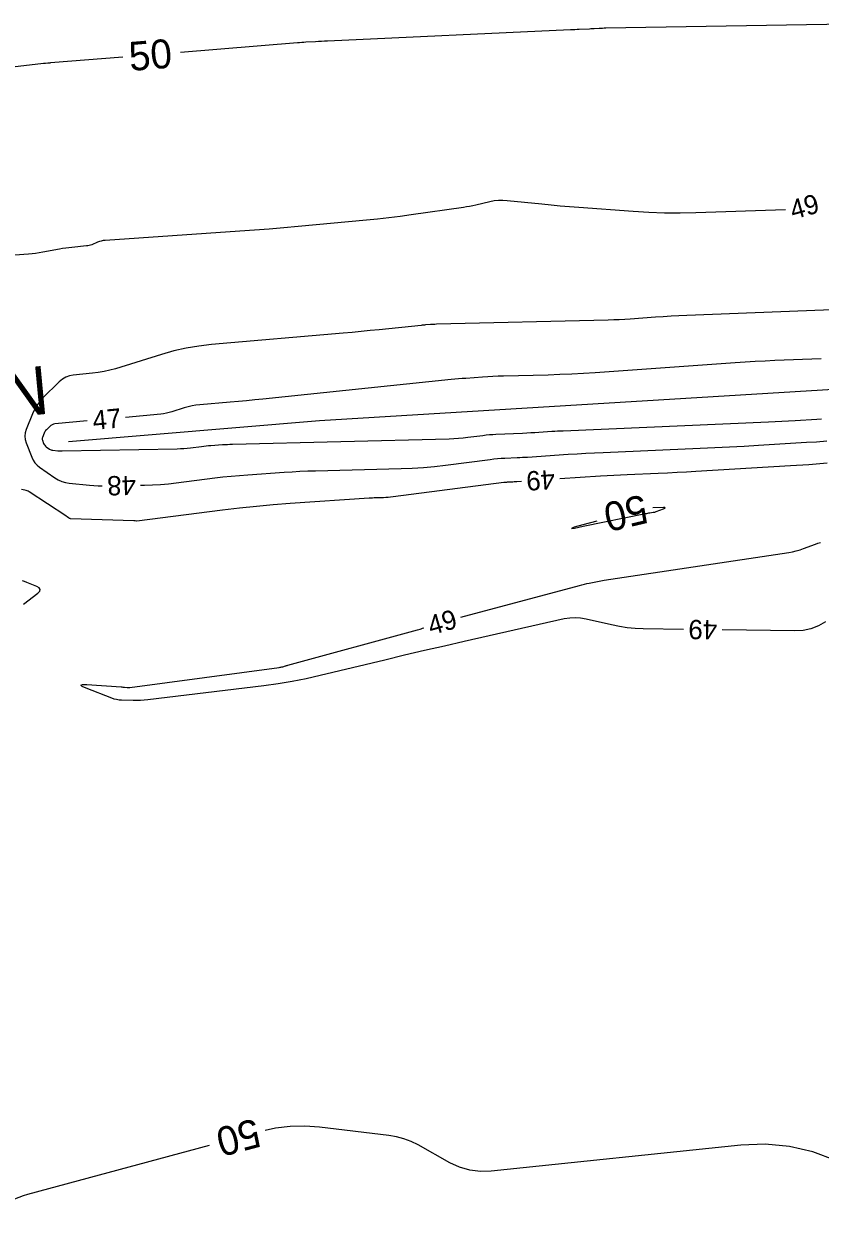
# Model space of a CAD drawing. Extents: x 2384780 to 2405861, y 547869 to 573706.
# Drawn here: x 2397000.5 to 2397083.1, y 552443.1 to 552566 of the extents above; entities that cross this region are included whole.
import ezdxf

# ---------------------------------------------------------------- set-up
doc = ezdxf.new("R2010")
doc.units = 0
for name, color, linetype in [('Old_Level_5', 7, 'Continuous'), ('Old_Level_60', 7, 'Continuous'), ('Old_Level_61', 7, 'Continuous')]:
    doc.layers.add(name, color=color, linetype=linetype)

msp = doc.modelspace()

# ---------------------------------------------------------------- linework, layer by layer
at = {"layer": 'Old_Level_5'}
msp.add_lwpolyline([(2397772.00575, 552487.64225), (2397701.037, 552497.67175), (2397651.62825, 552506.346), (2397591.4945, 552516.1045), (2397501.18375, 552524.77875), (2397430.486, 552528.0315), (2397384.03, 552527.21825), (2397343.66975, 552530.20025), (2397272.15925, 552530.20025), (2397207.58175, 552529.387), (2397135.5295, 552529.387), (2397097.49725, 552528.84475), (2397031.187, 552524.77875), (2397005.18325, 552522.61025)], dxfattribs=at)
at = {"layer": 'Old_Level_60'}
for points in [[(2397079.47625, 552546.6455), (2397070.17925, 552546.34325), (2397068.558, 552546.312), (2397066.93775, 552546.32375), (2397065.3185, 552546.37825), (2397063.7, 552546.476), (2397058.0785, 552546.89), (2397057.11425, 552546.96475), (2397056.15075, 552547.047), (2397055.18775, 552547.137), (2397054.22575, 552547.2345), (2397050.6505, 552547.61075), (2397050.195, 552547.63975), (2397049.742, 552547.63075), (2397049.29125, 552547.5835), (2397048.84275, 552547.498), (2397047.382, 552547.157), (2397047.06825, 552547.08725), (2397046.7535, 552547.02425), (2397046.43725, 552546.968), (2397046.11975, 552546.9185), (2397040.70475, 552546.13475), (2397039.5435, 552545.9745), (2397038.3805, 552545.82875), (2397037.21575, 552545.69825), (2397036.04925, 552545.5825), (2397028.995, 552544.92875), (2397027.483, 552544.79325), (2397025.97025, 552544.667), (2397024.457, 552544.54975), (2397022.94275, 552544.442), (2397008.96325, 552543.48825), (2397008.76525, 552543.4665), (2397008.57075, 552543.4285), (2397008.38025, 552543.3745), (2397008.19375, 552543.3045), (2397007.59025, 552543.04875), (2397007.45975, 552542.99925), (2397007.3265, 552542.96), (2397007.1905, 552542.93125), (2397007.052, 552542.91275), (2397005.5355, 552542.77025), (2397005.211, 552542.736), (2397004.8875, 552542.6945), (2397004.56525, 552542.64575), (2397004.24375, 552542.58975), (2397002.51725, 552542.26825), (2397002.14675, 552542.204), (2397001.77475, 552542.149), (2397001.40175, 552542.10325), (2397001.0275, 552542.0665), (2396999.6345, 552541.94775)], [(2397086.09075, 552536.3735), (2397069.24925, 552535.70325), (2397068.44175, 552535.668), (2397067.63425, 552535.62625), (2397066.82725, 552535.5785), (2397066.0205, 552535.52425), (2397063.386, 552535.337), (2397062.82125, 552535.30025), (2397062.25625, 552535.26975), (2397061.691, 552535.24625), (2397061.12525, 552535.229), (2397043.31325, 552534.7935), (2397043.15575, 552534.78875), (2397042.99825, 552534.782), (2397042.841, 552534.7735), (2397042.68375, 552534.763), (2397042.17, 552534.7255), (2397042.06, 552534.717), (2397041.95025, 552534.70775), (2397041.84025, 552534.6975), (2397041.7305, 552534.68675), (2397037.374, 552534.2355), (2397036.44025, 552534.14075), (2397035.50625, 552534.04975), (2397034.57175, 552533.9625), (2397033.637, 552533.879), (2397020.0135, 552532.69025), (2397018.6935, 552532.5395), (2397017.387, 552532.319), (2397016.0945, 552532.029), (2397014.8155, 552531.66925), (2397010.044, 552530.189), (2397009.45825, 552530.0235), (2397008.86625, 552529.88925), (2397008.26825, 552529.7855), (2397007.66375, 552529.713), (2397005.67975, 552529.526), (2397005.26975, 552529.4535), (2397004.8905, 552529.3155), (2397004.54175, 552529.11225), (2397004.2235, 552528.84375), (2397002.537, 552527.16775), (2397002.19725, 552526.79425), (2397001.9005, 552526.3925), (2397001.647, 552525.962), (2397001.4365, 552525.503), (2397000.795, 552523.896), (2397000.6915, 552523.5515), (2397000.65575, 552523.20675), (2397000.688, 552522.8615), (2397000.78775, 552522.516), (2397001.37125, 552521.0095), (2397001.51625, 552520.7025), (2397001.701, 552520.42675), (2397001.9255, 552520.18225), (2397002.18975, 552519.969), (2397003.768, 552518.8725), (2397004.115, 552518.662), (2397004.48, 552518.50025), (2397004.863, 552518.38725), (2397005.264, 552518.323), (2397007.36575, 552518.1185), (2397007.81625, 552518.08125), (2397008.2675, 552518.057), (2397008.658, 552518.0475)], [(2397083.19375, 552531.222), (2397078.39725, 552531.031), (2397077.36975, 552530.986), (2397076.3425, 552530.93325), (2397075.31575, 552530.87225), (2397074.2895, 552530.80325), (2397059.77925, 552529.772), (2397058.55725, 552529.69225), (2397057.3345, 552529.62675), (2397056.11125, 552529.5755), (2397054.88725, 552529.53825), (2397050.24825, 552529.425), (2397049.711, 552529.4085), (2397049.17425, 552529.38575), (2397048.63775, 552529.35625), (2397048.1015, 552529.3205), (2397046.3505, 552529.19275), (2397045.9755, 552529.16375), (2397045.6005, 552529.13225), (2397045.226, 552529.09775), (2397044.85175, 552529.0605), (2397025.3255, 552527.039), (2397024.47825, 552526.953), (2397023.6305, 552526.8705), (2397022.78275, 552526.79125), (2397021.9345, 552526.7155), (2397018.8025, 552526.44225), (2397018.391, 552526.39525), (2397017.98375, 552526.3265), (2397017.581, 552526.236), (2397017.18225, 552526.124), (2397015.887, 552525.722), (2397015.608, 552525.64325), (2397015.326, 552525.57925), (2397015.04125, 552525.53), (2397014.75325, 552525.4955), (2397011.09075, 552525.1505)], [(2397007.1085, 552524.7755), (2397003.7685, 552524.461), (2397003.6205, 552524.43475), (2397003.4835, 552524.38475), (2397003.3575, 552524.3115), (2397003.2425, 552524.2145), (2397002.88525, 552523.8595), (2397002.81325, 552523.78025), (2397002.7505, 552523.69525), (2397002.69675, 552523.604), (2397002.65225, 552523.50675), (2397002.4765, 552523.067), (2397002.455, 552522.995), (2397002.4475, 552522.923), (2397002.45425, 552522.851), (2397002.475, 552522.77875)], [(2397002.475, 552522.77875), (2397002.6055, 552522.44175), (2397002.652, 552522.34375), (2397002.711, 552522.2555), (2397002.78275, 552522.1775), (2397002.86725, 552522.10925), (2397003.218, 552521.8655), (2397003.295, 552521.81875), (2397003.37625, 552521.78275), (2397003.46125, 552521.75775), (2397003.5505, 552521.7435), (2397004.07, 552521.693), (2397004.18125, 552521.68375), (2397004.293, 552521.67775), (2397004.4045, 552521.675), (2397004.51625, 552521.6755), (2397016.45725, 552521.89775), (2397016.8025, 552521.909), (2397017.147, 552521.92925), (2397017.49075, 552521.959), (2397017.83375, 552521.998), (2397018.95375, 552522.1405), (2397019.19375, 552522.16925), (2397019.43425, 552522.1945), (2397019.675, 552522.21625), (2397019.91625, 552522.23475), (2397021.1335, 552522.318), (2397021.39425, 552522.33425), (2397021.65525, 552522.348), (2397021.9165, 552522.35875), (2397022.17775, 552522.36675), (2397044.63775, 552522.93175), (2397045.1215, 552522.95025), (2397045.604, 552522.98125), (2397046.08575, 552523.02475), (2397046.56675, 552523.081), (2397048.1355, 552523.28475), (2397048.472, 552523.32475), (2397048.80925, 552523.3575), (2397049.147, 552523.38325), (2397049.4855, 552523.4015), (2397052.24925, 552523.521), (2397052.6665, 552523.54025), (2397053.08375, 552523.56175), (2397053.501, 552523.58575), (2397053.918, 552523.612), (2397055.27975, 552523.70175), (2397055.57175, 552523.72025), (2397055.86375, 552523.737), (2397056.15575, 552523.75225), (2397056.44775, 552523.76575), (2397077.7175, 552524.692), (2397078.4105, 552524.7235), (2397079.10325, 552524.75775), (2397079.79575, 552524.795), (2397080.48825, 552524.83475), (2397082.75, 552524.96975), (2397083.2345, 552525.00125)], [(2397012.6575, 552518.11275), (2397013.04575, 552518.12), (2397013.87525, 552518.1465), (2397014.703, 552518.1955), (2397015.52925, 552518.267), (2397016.35375, 552518.3605), (2397020.33325, 552518.86725), (2397021.1865, 552518.9695), (2397022.041, 552519.0595), (2397022.89675, 552519.13675), (2397023.75375, 552519.20175), (2397027.5425, 552519.46075), (2397028.35475, 552519.512), (2397029.16725, 552519.5545), (2397029.98, 552519.588), (2397030.79325, 552519.613), (2397039.6435, 552519.8355), (2397040.80275, 552519.87975), (2397041.95975, 552519.954), (2397043.11425, 552520.0585), (2397044.2665, 552520.193), (2397048.868, 552520.79075), (2397049.2535, 552520.8365), (2397049.63975, 552520.87425), (2397050.0265, 552520.9035), (2397050.41425, 552520.92425), (2397051.6815, 552520.97925), (2397051.953, 552520.99175), (2397052.2245, 552521.00575), (2397052.496, 552521.02125), (2397052.76725, 552521.0385), (2397056.978, 552521.31625), (2397057.8805, 552521.37325), (2397058.78325, 552521.42525), (2397059.68625, 552521.472), (2397060.5895, 552521.514), (2397070.6435, 552521.95175), (2397072.159, 552522.02075), (2397073.67425, 552522.09575), (2397075.18925, 552522.177), (2397076.704, 552522.26425), (2397081.6515, 552522.5595), (2397082.71125, 552522.62825), (2397083.77025, 552522.708)], [(2397083.82125, 552520.384), (2397081.9185, 552520.2405), (2397080.01425, 552520.117), (2397070.20825, 552519.53225), (2397069.22725, 552519.4755), (2397068.246, 552519.423), (2397067.26475, 552519.37425), (2397066.283, 552519.32975), (2397063.07625, 552519.19), (2397062.38925, 552519.15825), (2397061.70225, 552519.1225), (2397061.0155, 552519.083), (2397060.32925, 552519.03975), (2397056.11775, 552518.76175)], [(2397052.1265, 552518.4985), (2397051.634, 552518.466), (2397051.49975, 552518.4575), (2397051.36525, 552518.44975), (2397051.23075, 552518.44275), (2397051.09625, 552518.4365), (2397050.657, 552518.4175), (2397050.56275, 552518.4125), (2397050.469, 552518.4055), (2397050.37525, 552518.39625), (2397050.28175, 552518.38525), (2397038.81225, 552516.89525), (2397038.56725, 552516.86675), (2397038.32175, 552516.8445), (2397038.07575, 552516.82875), (2397037.82925, 552516.81925), (2397037.023, 552516.799), (2397036.85025, 552516.79375), (2397036.67775, 552516.7865), (2397036.50525, 552516.7775), (2397036.33275, 552516.76675), (2397028.1505, 552516.207), (2397026.39825, 552516.07425), (2397024.64875, 552515.916), (2397022.9015, 552515.73225), (2397021.157, 552515.52325), (2397012.27125, 552514.392), (2397012.26775, 552514.3915), (2397012.26425, 552514.39125), (2397012.2605, 552514.391), (2397012.257, 552514.391), (2397012.24525, 552514.39075), (2397012.24275, 552514.39075), (2397012.24, 552514.39075), (2397012.2375, 552514.391), (2397012.235, 552514.39125), (2397012.07425, 552514.40675), (2397012.03975, 552514.40975), (2397012.00525, 552514.4125), (2397011.97075, 552514.4145), (2397011.936, 552514.416), (2397005.40375, 552514.64225), (2397005.3465, 552514.64875), (2397005.29275, 552514.66425), (2397005.2425, 552514.68875), (2397005.19575, 552514.722), (2397005.0485, 552514.846), (2397005.0165, 552514.872), (2397004.98375, 552514.897), (2397004.95025, 552514.921), (2397004.91625, 552514.944), (2397001.0865, 552517.437), (2397000.98775, 552517.495), (2397000.885, 552517.543), (2397000.778, 552517.581), (2397000.667, 552517.609), (2397000.29775, 552517.68475)], [(2397045.8355, 552504.43225), (2397058.14175, 552507.73375), (2397058.39375, 552507.7995), (2397058.64675, 552507.86125), (2397058.9005, 552507.919), (2397059.15525, 552507.973), (2397059.989, 552508.143), (2397060.168, 552508.17825), (2397060.34725, 552508.21125), (2397060.527, 552508.242), (2397060.707, 552508.27025), (2397079.83425, 552511.1475), (2397080.2255, 552511.217), (2397080.6115, 552511.30725), (2397080.992, 552511.41825), (2397081.367, 552511.54975), (2397082.58325, 552512.013), (2397082.84575, 552512.10525), (2397083.112, 552512.1835)], [(2397068.92675, 552503.166), (2397064.73725, 552503.22325), (2397063.90975, 552503.25675), (2397063.08775, 552503.335), (2397062.27125, 552503.4575), (2397061.46025, 552503.62475), (2397058.8195, 552504.244), (2397058.2535, 552504.344), (2397057.68725, 552504.37875), (2397057.12075, 552504.34825), (2397056.55425, 552504.25275), (2397046.19625, 552501.90975), (2397044.1355, 552501.44), (2397042.07625, 552500.9635), (2397040.01875, 552500.48), (2397037.96275, 552499.98975), (2397031.249, 552498.377), (2397029.8065, 552498.0525), (2397028.35675, 552497.7695), (2397026.89925, 552497.5285), (2397025.434, 552497.3295), (2397013.386, 552495.86725), (2397013.01525, 552495.82925), (2397012.64375, 552495.80475), (2397012.27175, 552495.794), (2397011.899, 552495.79675), (2397010.68025, 552495.8285), (2397010.4215, 552495.84625), (2397010.167, 552495.88625), (2397009.917, 552495.94825), (2397009.6715, 552496.0325), (2397007.01475, 552497.074), (2397006.59275, 552497.26425), (2397006.46575, 552497.3885), (2397006.63375, 552497.447), (2397007.0965, 552497.4395), (2397010.62175, 552497.20575), (2397010.71125, 552497.19925), (2397010.80075, 552497.19225), (2397010.89025, 552497.1845), (2397010.97975, 552497.176), (2397011.2715, 552497.14725), (2397011.334, 552497.14275), (2397011.3965, 552497.142), (2397011.459, 552497.145), (2397011.52125, 552497.1515), (2397027.024, 552499.23225), (2397027.113, 552499.24575), (2397027.20125, 552499.262), (2397027.289, 552499.28125), (2397027.37625, 552499.3035), (2397027.66, 552499.381), (2397027.72075, 552499.3975), (2397027.7815, 552499.414), (2397027.84225, 552499.4305), (2397027.903, 552499.447), (2397041.35775, 552503.10975), (2397041.48675, 552503.147), (2397041.6145, 552503.1885), (2397041.741, 552503.23375), (2397041.866, 552503.28325), (2397041.99225, 552503.33525)], [(2397083.63225, 552503.96175), (2397082.8955, 552503.536), (2397082.1215, 552503.23525), (2397081.30975, 552503.0595), (2397080.46075, 552503.009), (2397072.92625, 552503.1115)]]:
    msp.add_lwpolyline(points, dxfattribs=at)
at = {"layer": 'Old_Level_61'}
for points in [[(2397087.90875, 552565.95575), (2397060.85825, 552565.4845), (2397060.692, 552565.481), (2397060.52575, 552565.47575), (2397060.3595, 552565.46925), (2397060.1935, 552565.461), (2397059.65075, 552565.43225), (2397059.5345, 552565.426), (2397059.418, 552565.41975), (2397059.30175, 552565.4135), (2397059.1855, 552565.4075), (2397058.11775, 552565.3505), (2397057.889, 552565.3385), (2397057.66025, 552565.327), (2397057.4315, 552565.316), (2397057.2025, 552565.305), (2397032.0365, 552564.144), (2397031.72625, 552564.12925), (2397031.416, 552564.11425), (2397031.10575, 552564.0985), (2397030.7955, 552564.08225), (2397029.782, 552564.0285), (2397029.565, 552564.016), (2397029.348, 552564.00225), (2397029.131, 552563.98675), (2397028.91425, 552563.97), (2397016.7825, 552562.98075)], [(2397010.80225, 552562.493), (2397003.3205, 552561.883), (2397003.247, 552561.87725), (2397003.1735, 552561.8715), (2397003.1, 552561.86625), (2397003.0265, 552561.86125), (2397002.7865, 552561.845), (2397002.735, 552561.84125), (2397002.6835, 552561.837), (2397002.63225, 552561.832), (2397002.581, 552561.82625), (2396998.193, 552561.32325)], [(2397058.53325, 552513.85625), (2397064.99525, 552515.1745), (2397065.10375, 552515.19575), (2397065.21225, 552515.21575), (2397065.321, 552515.23425), (2397065.43025, 552515.2515), (2397065.787, 552515.30525), (2397065.863, 552515.31875), (2397065.93775, 552515.33625), (2397066.01175, 552515.35775), (2397066.0845, 552515.38325), (2397066.85675, 552515.6775), (2397066.9795, 552515.732), (2397067.0165, 552515.7695), (2397066.968, 552515.79025), (2397066.83375, 552515.79425), (2397065.74775, 552515.7655)], [(2397059.92, 552514.4), (2397058.496, 552514.013), (2397057.5895, 552513.756), (2397057.2935, 552513.64425), (2397057.60825, 552513.67775), (2397058.53325, 552513.85625)], [(2397000.5055, 552505.779), (2397002.00375, 552506.933), (2397002.20325, 552507.13375), (2397002.25425, 552507.314), (2397002.1565, 552507.4735), (2397001.91, 552507.61275), (2397000.862, 552508.03375), (2397000.636, 552508.11925), (2397000.407, 552508.19475)], [(2397019.77275, 552449.672), (2397000.93675, 552444.5795), (2397000.4725, 552444.442), (2397000.01625, 552444.283), (2396999.568, 552444.1025), (2396999.128, 552443.90025), (2396997.70375, 552443.20475), (2396997.3985, 552443.09225), (2396997.0925, 552443.05325), (2396996.78575, 552443.08775), (2396996.47875, 552443.1955), (2396964.5705, 552458.19275), (2396962.26425, 552459.05775), (2396959.916, 552459.505), (2396957.52575, 552459.534), (2396955.0935, 552459.14525), (2396947.07925, 552457.19225), (2396945.363, 552456.7695), (2396943.64925, 552456.33775), (2396941.9375, 552455.897), (2396940.228, 552455.44775), (2396926.0685, 552451.686), (2396925.328, 552451.48775)], [(2397084.71925, 552448.095), (2397082.33275, 552449.0025), (2397079.89125, 552449.5735), (2397077.39475, 552449.808), (2397074.8435, 552449.70575), (2397049.0015, 552446.99525), (2397047.8715, 552446.9605), (2397046.777, 552447.097), (2397045.7175, 552447.40475), (2397044.6935, 552447.88375), (2397041.40625, 552449.72825), (2397040.6895, 552450.086), (2397039.9485, 552450.36875), (2397039.183, 552450.5765), (2397038.393, 552450.709), (2397031.20025, 552451.5625), (2397029.66425, 552451.67175), (2397028.139, 552451.63425), (2397026.6245, 552451.4495), (2397025.57, 552451.217)]]:
    msp.add_lwpolyline(points, dxfattribs=at)

# ---------------------------------------------------------------- texts
at = {"layer": 'Old_Level_5'}
msp.add_text('RETAIN', height=5, rotation=5.3933222, dxfattribs=at).set_placement((2396978.888, 552523.23525))
at = {"layer": 'Old_Level_60'}
for s, rotation, p in [('49', 15.4403472, (2397080.27525, 552545.641)), ('47', 5.3800194, (2397007.76675, 552523.833)), ('49', 183.7746361, (2397055.53325, 552519.7255)), ('48', 180.9358111, (2397012.145, 552519.1)), ('49', 15.9293611, (2397042.755, 552502.54625)), ('49', 179.2192361, (2397072.42025, 552504.1185))]:
    msp.add_text(s, height=2, rotation=rotation, dxfattribs=at).set_placement(p)
at = {"layer": 'Old_Level_61'}
for rotation, p in [(4.6615694, (2397011.56, 552561.05)), (193.1871972, (2397064.7725, 552517.18625)), (194.9225306, (2397024.56475, 552452.51275))]:
    msp.add_text('50', height=3, rotation=rotation, dxfattribs=at).set_placement(p)

doc.saveas('drawing.dxf')
